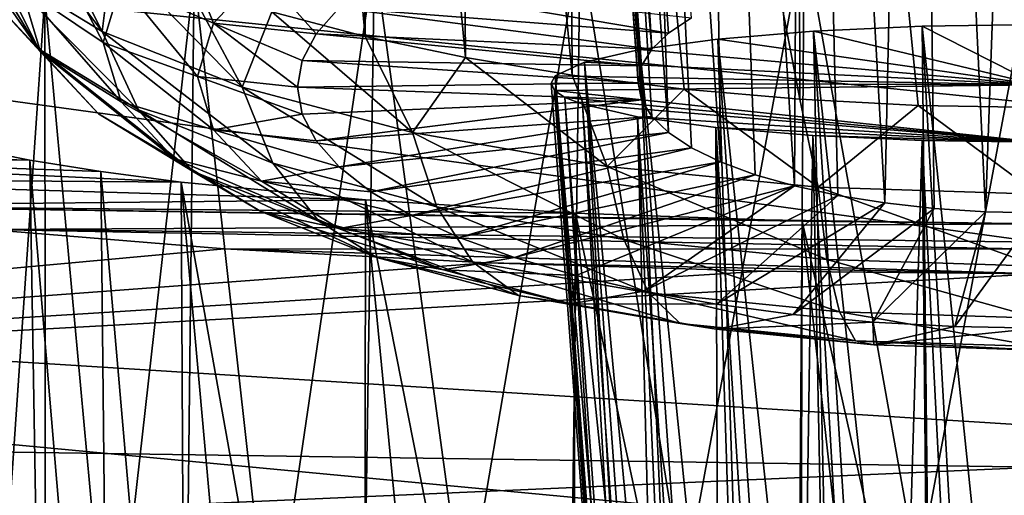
# Model space of a CAD drawing. Header units: metres. Extents: x -90 to 304, y -90 to 74.
# Tile 275 of 570: x 238.726 to 239.958, y -13.856 to -13.26. Entities that reach past the tile are written whole.
import ezdxf

# ---------------------------------------------------------------- set-up
doc = ezdxf.new("R2010")
doc.units = ezdxf.units.M
doc.layers.add('solid_21662050_350', color=7, linetype='CONTINUOUS')

msp = doc.modelspace()

# ---------------------------------------------------------------- linework, layer by layer
at = {"layer": 'solid_21662050_350'}
for points in [[(239.411346, -11.503437, 202.641113), (239.373093, -11.532928, 202.787186), (239.517044, -13.296977, 202.125061)], [(239.411346, -11.503437, 202.641113), (239.538055, -13.276818, 202.066513), (239.566986, -13.257716, 202.011047)], [(239.411346, -11.503437, 202.641113), (239.517044, -13.296977, 202.125061), (239.538055, -13.276818, 202.066513)], [(239.373093, -11.532928, 202.787186), (239.371475, -11.563671, 202.93956), (239.5, -13.33911, 202.247421)], [(239.373093, -11.532928, 202.787186), (239.504272, -13.317863, 202.185715), (239.517044, -13.296977, 202.125061)], [(239.373093, -11.532928, 202.787186), (239.5, -13.33911, 202.247421), (239.504272, -13.317863, 202.185715)], [(239.371475, -11.563671, 202.93956), (239.504272, -13.360357, 202.309128), (239.5, -13.33911, 202.247421)], [(239.371475, -11.563671, 202.93956), (239.407227, -11.593582, 203.087952), (239.504272, -13.360357, 202.309128)], [(239.407227, -11.593582, 203.087952), (239.517044, -13.381244, 202.369797), (239.504272, -13.360357, 202.309128)], [(239.407227, -11.593582, 203.087952), (239.538055, -13.401402, 202.428329), (239.517044, -13.381244, 202.369797)], [(239.407227, -11.593582, 203.087952), (239.478088, -11.620819, 203.22316), (239.538055, -13.401402, 202.428329)], [(239.478088, -11.620819, 203.22316), (239.566986, -13.420505, 202.48381), (239.538055, -13.401402, 202.428329)], [(239.478088, -11.620819, 203.22316), (239.603317, -13.438208, 202.535233), (239.566986, -13.420505, 202.48381)], [(239.478088, -11.620819, 203.22316), (239.57959, -11.643773, 203.337173), (239.603317, -13.438208, 202.535233)], [(239.57959, -11.643773, 203.337173), (239.646454, -13.454216, 202.581726), (239.603317, -13.438208, 202.535233)], [(239.57959, -11.643773, 203.337173), (239.695618, -13.468255, 202.622498), (239.646454, -13.454216, 202.581726)], [(239.57959, -11.643773, 203.337173), (239.705536, -11.661131, 203.423462), (239.695618, -13.468255, 202.622498)], [(239.705536, -11.661131, 203.423462), (239.75, -13.480084, 202.656845), (239.695618, -13.468255, 202.622498)], [(239.705536, -11.661131, 203.423462), (239.80867, -13.489505, 202.684204), (239.75, -13.480084, 202.656845)], [(239.705536, -11.661131, 203.423462), (239.848434, -11.671935, 203.477173), (239.80867, -13.489505, 202.684204)], [(239.848434, -11.671935, 203.477173), (239.87059, -13.496347, 202.704071), (239.80867, -13.489505, 202.684204)], [(239.848434, -11.671935, 203.477173), (239.934738, -13.500502, 202.716141), (239.87059, -13.496347, 202.704071)], [(239.848434, -11.671935, 203.477173), (240, -11.675601, 203.495407), (239.934738, -13.500502, 202.716141)], [(240, -11.675601, 203.495407), (240, -13.501894, 202.720184), (239.934738, -13.500502, 202.716141)], [(239.020325, -11.779639, 204.040192), (239.041916, -13.250188, 203.403412), (239.158386, -13.280895, 203.492599)], [(239.141907, -11.797802, 204.130844), (239.020325, -11.779639, 204.040192), (239.158386, -13.280895, 203.492599)], [(239.141907, -11.797802, 204.130844), (239.158386, -13.280895, 203.492599), (239.284088, -13.30747, 203.569778)], [(239.271835, -11.813455, 204.209), (239.141907, -11.797802, 204.130844), (239.284088, -13.30747, 203.569778)], [(239.271835, -11.813455, 204.209), (239.284088, -13.30747, 203.569778), (239.417618, -13.329622, 203.634109)], [(239.408844, -11.826454, 204.273941), (239.271835, -11.813455, 204.209), (239.417618, -13.329622, 203.634109)], [(239.408844, -11.826454, 204.273941), (239.557541, -13.347108, 203.684891), (239.702301, -13.359736, 203.721573)], [(239.698624, -11.844063, 204.361938), (239.408844, -11.826454, 204.273941), (239.702301, -13.359736, 203.721573)], [(239.408844, -11.826454, 204.273941), (239.417618, -13.329622, 203.634109), (239.557541, -13.347108, 203.684891)], [(239.698624, -11.844063, 204.361938), (240, -13.369924, 203.75116), (240, -11.850001, 204.391632)], [(239.698624, -11.844063, 204.361938), (239.850327, -13.36737, 203.743729), (240, -13.369924, 203.75116)], [(239.698624, -11.844063, 204.361938), (239.702301, -13.359736, 203.721573), (239.850327, -13.36737, 203.743729)], [(235.149658, -12.870216, 237.521744), (240, -13.538503, 234.175156), (240, -13.364932, 235.363144)], [(235.149658, -12.870216, 237.521744), (235.418762, -13.481162, 233.969894), (240, -13.538503, 234.175156)], [(235.149658, -12.870216, 237.521744), (240, -13.364932, 235.363144), (240, -12.932647, 237.719971)], [(238.829529, -13.274959, 203.096664), (238.759995, -13.136844, 203.074234), (238.691956, -13.093369, 202.947983)], [(238.699432, -13.195724, 202.866547), (238.829529, -13.274959, 203.096664), (238.691956, -13.093369, 202.947983)], [(238.749725, -13.296655, 202.809769), (238.699432, -13.195724, 202.866547), (238.619339, -13.109748, 202.616867)], [(238.749725, -13.296655, 202.809769), (238.619339, -13.109748, 202.616867), (238.672714, -13.214004, 202.569733)], [(238.646713, -13.128049, 202.320099), (238.727936, -13.219437, 202.288635), (238.75238, -13.300232, 202.523285)], [(238.672714, -13.214004, 202.569733), (238.646713, -13.128049, 202.320099), (238.75238, -13.300232, 202.523285)], [(238.727936, -13.219437, 202.288635), (238.75238, -13.138641, 202.053986), (238.83078, -13.288674, 202.264801)], [(238.75238, -13.138641, 202.053986), (238.853241, -13.214411, 202.049118), (238.83078, -13.288674, 202.264801)], [(238.829529, -13.274959, 203.096664), (238.841629, -13.177766, 203.193085), (238.759995, -13.136844, 203.074234)], [(238.853241, -13.214411, 202.049118), (238.919785, -13.143002, 201.841736), (238.968887, -13.264572, 202.056183)], [(238.919785, -13.143002, 201.841736), (239.028717, -13.200364, 201.869705), (238.968887, -13.264572, 202.056183)], [(239.427582, -13.164377, 212.489792), (239.707733, -13.15389, 212.404846), (239.556961, -13.972069, 212.246262)], [(239.707733, -13.15389, 212.404846), (239.70192, -13.960196, 212.209274), (239.556961, -13.972069, 212.246262)], [(239.707733, -13.15389, 212.404846), (239.850143, -13.953019, 212.186935), (239.70192, -13.960196, 212.209274)], [(239.707733, -13.15389, 212.404846), (240, -13.150327, 212.376022), (239.850143, -13.953019, 212.186935)], [(239.850143, -13.953019, 212.186935), (240, -13.150327, 212.376022), (240, -13.950618, 212.179459)], [(239.170303, -13.181244, 212.62674), (239.427582, -13.164377, 212.489792), (239.283157, -14.009336, 212.362335)], [(239.427582, -13.164377, 212.489792), (239.41687, -13.988508, 212.29747), (239.283157, -14.009336, 212.362335)], [(239.427582, -13.164377, 212.489792), (239.556961, -13.972069, 212.246262), (239.41687, -13.988508, 212.29747)], [(238.829529, -13.274959, 203.096664), (239.004593, -13.344409, 203.29837), (238.841629, -13.177766, 203.193085)], [(239.004593, -13.344409, 203.29837), (238.935944, -13.215686, 203.303207), (238.841629, -13.177766, 203.193085)], [(238.944656, -13.203742, 212.810074), (239.170303, -13.181244, 212.62674), (239.04068, -14.06319, 212.530075)], [(239.170303, -13.181244, 212.62674), (239.157303, -14.03432, 212.440155), (239.04068, -14.06319, 212.530075)], [(239.170303, -13.181244, 212.62674), (239.283157, -14.009336, 212.362335), (239.157303, -14.03432, 212.440155)], [(238.874786, -13.372827, 203.030991), (238.829529, -13.274959, 203.096664), (238.699432, -13.195724, 202.866547)], [(238.874786, -13.372827, 203.030991), (238.699432, -13.195724, 202.866547), (238.749725, -13.296655, 202.809769)], [(238.757675, -13.23106, 213.033646), (238.944656, -13.203742, 212.810074), (238.840134, -14.131279, 212.742142)], [(238.944656, -13.203742, 212.810074), (238.93457, -14.095628, 212.631104), (238.840134, -14.131279, 212.742142)], [(238.944656, -13.203742, 212.810074), (239.04068, -14.06319, 212.530075), (238.93457, -14.095628, 212.631104)], [(238.968887, -13.264572, 202.056183), (239.028717, -13.200364, 201.869705), (239.097244, -13.277651, 202.050674)], [(239.028717, -13.200364, 201.869705), (239.125992, -13.245166, 201.956329), (239.097244, -13.277651, 202.050674)], [(238.672714, -13.214004, 202.569733), (238.75238, -13.300232, 202.523285), (238.824768, -13.377923, 202.748917)], [(238.749725, -13.296655, 202.809769), (238.672714, -13.214004, 202.569733), (238.824768, -13.377923, 202.748917)], [(238.83078, -13.288674, 202.264801), (238.853241, -13.214411, 202.049118), (238.948685, -13.331347, 202.250107)], [(238.853241, -13.214411, 202.049118), (238.968887, -13.264572, 202.056183), (238.948685, -13.331347, 202.250107)], [(239.004593, -13.344409, 203.29837), (239.041916, -13.250188, 203.403412), (238.935944, -13.215686, 203.303207)], [(239.165726, -13.213932, 201.865616), (239.538055, -13.276818, 202.066513), (239.125992, -13.245166, 201.956329)], [(239.165726, -13.213932, 201.865616), (239.566986, -13.257716, 202.011047), (239.538055, -13.276818, 202.066513)], [(238.615524, -13.262342, 213.291031), (238.105713, -13.247396, 213.210571), (238.757675, -13.23106, 213.033646)], [(238.615524, -13.262342, 213.291031), (238.757675, -13.23106, 213.033646), (238.690262, -14.210628, 212.989288)], [(238.757675, -13.23106, 213.033646), (238.758392, -14.169753, 212.861969), (238.690262, -14.210628, 212.989288)], [(238.727936, -13.219437, 202.288635), (238.83078, -13.288674, 202.264801), (238.853241, -13.362937, 202.480469)], [(238.75238, -13.300232, 202.523285), (238.727936, -13.219437, 202.288635), (238.853241, -13.362937, 202.480469)], [(238.757675, -13.23106, 213.033646), (238.840134, -14.131279, 212.742142), (238.758392, -14.169753, 212.861969)], [(239.004593, -13.344409, 203.29837), (239.217911, -13.401405, 203.463898), (239.041916, -13.250188, 203.403412)], [(239.217911, -13.401405, 203.463898), (239.158386, -13.280895, 203.492599), (239.041916, -13.250188, 203.403412)], [(239.125992, -13.245166, 201.956329), (239.517044, -13.296977, 202.125061), (239.097244, -13.277651, 202.050674)], [(239.125992, -13.245166, 201.956329), (239.538055, -13.276818, 202.066513), (239.517044, -13.296977, 202.125061)], [(238.948685, -13.331347, 202.250107), (238.968887, -13.264572, 202.056183), (239.07402, -13.344734, 202.245499)], [(238.968887, -13.264572, 202.056183), (239.079849, -13.310981, 202.147461), (239.07402, -13.344734, 202.245499)], [(238.968887, -13.264572, 202.056183), (239.097244, -13.277651, 202.050674), (239.079849, -13.310981, 202.147461)], [(239.855667, -13.267997, 213.291946), (239.719681, -13.274254, 213.343552), (239.87059, -14.669935, 212.947021)], [(240, -13.341664, 213.894302), (239.719681, -13.274254, 213.343552), (239.855667, -13.267997, 213.291946)], [(239.855667, -13.267997, 213.291946), (240, -14.664726, 212.930801), (240, -13.265867, 213.274399)], [(240, -13.341664, 213.894302), (239.855667, -13.267997, 213.291946), (240, -13.265867, 213.274399)], [(239.855667, -13.267997, 213.291946), (239.934738, -14.666034, 212.934875), (240, -14.664726, 212.930801)], [(239.855667, -13.267997, 213.291946), (239.87059, -14.669935, 212.947021), (239.934738, -14.666034, 212.934875)], [(239.043076, -13.439591, 203.224884), (239.004593, -13.344409, 203.29837), (238.829529, -13.274959, 203.096664)], [(239.043076, -13.439591, 203.224884), (238.829529, -13.274959, 203.096664), (238.874786, -13.372827, 203.030991)], [(239.097244, -13.277651, 202.050674), (239.504272, -13.317863, 202.185715), (239.079849, -13.310981, 202.147461)], [(239.097244, -13.277651, 202.050674), (239.517044, -13.296977, 202.125061), (239.504272, -13.317863, 202.185715)], [(239.719681, -13.274254, 213.343552), (239.599716, -13.284259, 213.426208), (239.75, -14.685205, 212.994583)], [(240, -13.341664, 213.894302), (239.599716, -13.284259, 213.426208), (239.719681, -13.274254, 213.343552)], [(239.719681, -13.274254, 213.343552), (239.80867, -14.67636, 212.967041), (239.87059, -14.669935, 212.947021)], [(239.719681, -13.274254, 213.343552), (239.75, -14.685205, 212.994583), (239.80867, -14.67636, 212.967041)], [(238.83078, -13.288674, 202.264801), (238.948685, -13.331347, 202.250107), (238.968887, -13.398121, 202.444031)], [(238.853241, -13.362937, 202.480469), (238.83078, -13.288674, 202.264801), (238.968887, -13.398121, 202.444031)], [(239.217911, -13.401405, 203.463898), (239.284088, -13.30747, 203.569778), (239.158386, -13.280895, 203.492599)], [(239.599716, -13.284259, 213.426208), (239.50235, -13.297463, 213.535507), (239.646454, -14.709495, 213.070236)], [(240, -13.341664, 213.894302), (239.50235, -13.297463, 213.535507), (239.599716, -13.284259, 213.426208)], [(239.599716, -13.284259, 213.426208), (239.695618, -14.696312, 213.029175), (239.75, -14.685205, 212.994583)], [(239.599716, -13.284259, 213.426208), (239.646454, -14.709495, 213.070236), (239.695618, -14.696312, 213.029175)], [(238.749725, -13.296655, 202.809769), (238.824768, -13.377923, 202.748917), (238.942322, -13.449523, 202.956848)], [(238.874786, -13.372827, 203.030991), (238.749725, -13.296655, 202.809769), (238.942322, -13.449523, 202.956848)], [(238.75238, -13.300232, 202.523285), (238.853241, -13.362937, 202.480469), (238.919785, -13.434346, 202.687851)], [(238.824768, -13.377923, 202.748917), (238.75238, -13.300232, 202.523285), (238.919785, -13.434346, 202.687851)], [(239.50235, -13.297463, 213.535507), (239.433121, -13.313163, 213.665817), (239.566986, -14.741149, 213.168823)], [(240, -13.341664, 213.894302), (239.433121, -13.313163, 213.665817), (239.50235, -13.297463, 213.535507)], [(239.50235, -13.297463, 213.535507), (239.603317, -14.724525, 213.11705), (239.646454, -14.709495, 213.070236)], [(239.50235, -13.297463, 213.535507), (239.566986, -14.741149, 213.168823), (239.603317, -14.724525, 213.11705)], [(239.079849, -13.310981, 202.147461), (239.5, -13.33911, 202.247421), (239.07402, -13.344734, 202.245499)], [(239.079849, -13.310981, 202.147461), (239.504272, -13.317863, 202.185715), (239.5, -13.33911, 202.247421)], [(239.217911, -13.401405, 203.463898), (239.461288, -13.443758, 203.586899), (239.284088, -13.30747, 203.569778)], [(239.461288, -13.443758, 203.586899), (239.417618, -13.329622, 203.634109), (239.284088, -13.30747, 203.569778)], [(239.433121, -13.313163, 213.665817), (239.396454, -13.330523, 213.810379), (239.517044, -14.778013, 213.283646)], [(240, -13.341664, 213.894302), (239.396454, -13.330523, 213.810379), (239.433121, -13.313163, 213.665817)], [(239.433121, -13.313163, 213.665817), (239.538055, -14.759085, 213.224686), (239.566986, -14.741149, 213.168823)], [(239.433121, -13.313163, 213.665817), (239.517044, -14.778013, 213.283646), (239.538055, -14.759085, 213.224686)], [(239.461288, -13.443758, 203.586899), (239.557541, -13.347108, 203.684891), (239.417618, -13.329622, 203.634109)], [(238.948685, -13.331347, 202.250107), (239.07402, -13.344734, 202.245499), (239.079849, -13.378489, 202.343521)], [(238.968887, -13.398121, 202.444031), (238.948685, -13.331347, 202.250107), (239.079849, -13.378489, 202.343521)], [(239.07402, -13.344734, 202.245499), (239.5, -13.33911, 202.247421), (239.504272, -13.360357, 202.309128)], [(239.396454, -13.330523, 213.810379), (239.391373, -13.33952, 213.885483), (239.5, -14.817575, 213.40686)], [(240, -13.341664, 213.894302), (239.391373, -13.33952, 213.885483), (239.396454, -13.330523, 213.810379)], [(239.391373, -13.33952, 213.885483), (239.395416, -13.348534, 213.960846), (239.5, -14.817575, 213.40686)], [(240, -13.341664, 213.894302), (239.395416, -13.348534, 213.960846), (239.391373, -13.33952, 213.885483)], [(240, -13.341664, 213.894302), (240, -13.413224, 214.505768), (239.395416, -13.348534, 213.960846)], [(239.396454, -13.330523, 213.810379), (239.504272, -14.797624, 213.344727), (239.517044, -14.778013, 213.283646)], [(239.396454, -13.330523, 213.810379), (239.5, -14.817575, 213.40686), (239.504272, -14.797624, 213.344727)], [(239.248154, -13.494385, 203.384018), (239.217911, -13.401405, 203.463898), (239.004593, -13.344409, 203.29837)], [(239.248154, -13.494385, 203.384018), (239.004593, -13.344409, 203.29837), (239.043076, -13.439591, 203.224884)], [(239.07402, -13.344734, 202.245499), (239.504272, -13.360357, 202.309128), (239.079849, -13.378489, 202.343521)], [(239.395416, -13.348534, 213.960846), (239.504272, -14.837524, 213.469009), (239.5, -14.817575, 213.40686)], [(239.395416, -13.348534, 213.960846), (239.408539, -13.357405, 214.035172), (239.504272, -14.837524, 213.469009)], [(239.395416, -13.348534, 213.960846), (240, -13.413224, 214.505768), (239.408539, -13.357405, 214.035172)], [(239.461288, -13.443758, 203.586899), (239.725372, -13.469838, 203.662643), (239.557541, -13.347108, 203.684891)], [(239.725372, -13.469838, 203.662643), (239.702301, -13.359736, 203.721573), (239.557541, -13.347108, 203.684891)], [(238.853241, -13.362937, 202.480469), (238.968887, -13.398121, 202.444031), (239.028717, -13.462328, 202.630493)], [(238.919785, -13.434346, 202.687851), (238.853241, -13.362937, 202.480469), (239.028717, -13.462328, 202.630493)], [(239.079849, -13.378489, 202.343521), (239.504272, -13.360357, 202.309128), (239.097244, -13.411818, 202.440308)], [(239.097244, -13.411818, 202.440308), (239.504272, -13.360357, 202.309128), (239.517044, -13.381244, 202.369797)], [(239.408539, -13.357405, 214.035172), (239.517044, -14.857136, 213.53009), (239.504272, -14.837524, 213.469009)], [(239.408539, -13.357405, 214.035172), (239.430527, -13.365994, 214.107254), (239.517044, -14.857136, 213.53009)], [(239.408539, -13.357405, 214.035172), (240, -13.413224, 214.505768), (239.430527, -13.365994, 214.107254)], [(239.430527, -13.365994, 214.107254), (239.538055, -14.876063, 213.589035), (239.517044, -14.857136, 213.53009)], [(239.430527, -13.365994, 214.107254), (239.49942, -13.381801, 214.240204), (239.538055, -14.876063, 213.589035)], [(239.430527, -13.365994, 214.107254), (240, -13.413224, 214.505768), (239.49942, -13.381801, 214.240204)], [(239.725372, -13.469838, 203.662643), (239.850327, -13.36737, 203.743729), (239.702301, -13.359736, 203.721573)], [(238.824768, -13.377923, 202.748917), (238.919785, -13.434346, 202.687851), (239.027832, -13.500157, 202.878983)], [(238.942322, -13.449523, 202.956848), (238.824768, -13.377923, 202.748917), (239.027832, -13.500157, 202.878983)], [(238.874786, -13.372827, 203.030991), (238.942322, -13.449523, 202.956848), (239.10051, -13.51228, 203.139114)], [(239.043076, -13.439591, 203.224884), (238.874786, -13.372827, 203.030991), (239.10051, -13.51228, 203.139114)], [(238.968887, -13.398121, 202.444031), (239.079849, -13.378489, 202.343521), (239.097244, -13.411818, 202.440308)], [(239.725372, -13.469838, 203.662643), (240, -13.478644, 203.688217), (239.850327, -13.36737, 203.743729)], [(239.850327, -13.36737, 203.743729), (240, -13.478644, 203.688217), (240, -13.369924, 203.75116)], [(239.097244, -13.411818, 202.440308), (239.517044, -13.381244, 202.369797), (239.125992, -13.444304, 202.534668)], [(239.125992, -13.444304, 202.534668), (239.517044, -13.381244, 202.369797), (239.538055, -13.401402, 202.428329)], [(239.49942, -13.381801, 214.240204), (239.566986, -14.894, 213.644897), (239.538055, -14.876063, 213.589035)], [(239.49942, -13.381801, 214.240204), (239.603317, -14.910623, 213.696671), (239.566986, -14.894, 213.644897)], [(239.49942, -13.381801, 214.240204), (239.597504, -13.395036, 214.351837), (239.603317, -14.910623, 213.696671)], [(239.49942, -13.381801, 214.240204), (240, -13.413224, 214.505768), (239.597504, -13.395036, 214.351837)], [(238.968887, -13.398121, 202.444031), (239.097244, -13.411818, 202.440308), (239.125992, -13.444304, 202.534668)], [(239.028717, -13.462328, 202.630493), (238.968887, -13.398121, 202.444031), (239.125992, -13.444304, 202.534668)], [(239.125992, -13.444304, 202.534668), (239.538055, -13.401402, 202.428329), (239.165726, -13.475537, 202.625366)], [(239.165726, -13.475537, 202.625366), (239.538055, -13.401402, 202.428329), (239.566986, -13.420505, 202.48381)], [(239.482117, -13.535099, 203.502258), (239.461288, -13.443758, 203.586899), (239.217911, -13.401405, 203.463898)], [(239.482117, -13.535099, 203.502258), (239.217911, -13.401405, 203.463898), (239.248154, -13.494385, 203.384018)], [(239.597504, -13.395036, 214.351837), (239.646454, -14.925653, 213.7435), (239.603317, -14.910623, 213.696671)], [(239.597504, -13.395036, 214.351837), (239.695618, -14.938836, 213.784546), (239.646454, -14.925653, 213.7435)], [(239.597504, -13.395036, 214.351837), (239.718521, -13.40498, 214.435928), (239.695618, -14.938836, 213.784546)], [(239.597504, -13.395036, 214.351837), (240, -13.413224, 214.505768), (239.718521, -13.40498, 214.435928)], [(239.718521, -13.40498, 214.435928), (239.75, -14.949944, 213.819153), (239.695618, -14.938836, 213.784546)], [(239.718521, -13.40498, 214.435928), (239.80867, -14.958788, 213.846695), (239.75, -14.949944, 213.819153)], [(239.718521, -13.40498, 214.435928), (239.855286, -13.411139, 214.488098), (239.80867, -14.958788, 213.846695)], [(239.718521, -13.40498, 214.435928), (240, -13.413224, 214.505768), (239.855286, -13.411139, 214.488098)], [(239.855286, -13.411139, 214.488098), (239.87059, -14.965213, 213.866714), (239.80867, -14.958788, 213.846695)], [(239.855286, -13.411139, 214.488098), (239.934738, -14.969114, 213.87886), (239.87059, -14.965213, 213.866714)], [(239.855286, -13.411139, 214.488098), (240, -13.413224, 214.505768), (239.934738, -14.969114, 213.87886)], [(240, -13.413224, 214.505768), (240, -14.970422, 213.882935), (239.934738, -14.969114, 213.87886)], [(238.7388, -13.435836, 214.746872), (238.090744, -13.423669, 214.692871), (238.0755, -13.418664, 214.65007)], [(238.7388, -13.435836, 214.746872), (238.0755, -13.418664, 214.65007), (238.662064, -13.420411, 214.615387)], [(238.928406, -13.463389, 214.982773), (238.225998, -13.457948, 214.987366), (238.090744, -13.423669, 214.692871)], [(238.827896, -13.450203, 214.86972), (238.090744, -13.423669, 214.692871), (238.7388, -13.435836, 214.746872)], [(238.928406, -13.463389, 214.982773), (238.090744, -13.423669, 214.692871), (238.827896, -13.450203, 214.86972)], [(238.662064, -13.420411, 214.615387), (238.690262, -14.567148, 214.099716), (238.758392, -14.608023, 214.22702)], [(238.7388, -13.435836, 214.746872), (238.662064, -13.420411, 214.615387), (238.758392, -14.608023, 214.22702)], [(239.165726, -13.475537, 202.625366), (239.566986, -13.420505, 202.48381), (239.215958, -13.505126, 202.711304)], [(239.215958, -13.505126, 202.711304), (239.566986, -13.420505, 202.48381), (239.603317, -13.438208, 202.535233)], [(238.7388, -13.435836, 214.746872), (238.758392, -14.608023, 214.22702), (238.840134, -14.646497, 214.346863)], [(238.827896, -13.450203, 214.86972), (238.7388, -13.435836, 214.746872), (238.840134, -14.646497, 214.346863)], [(238.919785, -13.434346, 202.687851), (239.028717, -13.462328, 202.630493), (239.12587, -13.521502, 202.802353)], [(239.027832, -13.500157, 202.878983), (238.919785, -13.434346, 202.687851), (239.12587, -13.521502, 202.802353)], [(239.043076, -13.439591, 203.224884), (239.10051, -13.51228, 203.139114), (239.293274, -13.563785, 203.288696)], [(239.248154, -13.494385, 203.384018), (239.043076, -13.439591, 203.224884), (239.293274, -13.563785, 203.288696)], [(239.215958, -13.505126, 202.711304), (239.603317, -13.438208, 202.535233), (239.276047, -13.532698, 202.791382)], [(239.276047, -13.532698, 202.791382), (239.603317, -13.438208, 202.535233), (239.646454, -13.454216, 202.581726)], [(238.827896, -13.450203, 214.86972), (238.840134, -14.646497, 214.346863), (238.93457, -14.682148, 214.457901)], [(238.928406, -13.463389, 214.982773), (238.827896, -13.450203, 214.86972), (238.93457, -14.682148, 214.457901)], [(238.942322, -13.449523, 202.956848), (239.027832, -13.500157, 202.878983), (239.173233, -13.557841, 203.046509)], [(239.10051, -13.51228, 203.139114), (238.942322, -13.449523, 202.956848), (239.173233, -13.557841, 203.046509)], [(239.028717, -13.462328, 202.630493), (239.125992, -13.444304, 202.534668), (239.165726, -13.475537, 202.625366)], [(239.735992, -13.560171, 203.575073), (239.725372, -13.469838, 203.662643), (239.461288, -13.443758, 203.586899)], [(239.735992, -13.560171, 203.575073), (239.461288, -13.443758, 203.586899), (239.482117, -13.535099, 203.502258)], [(239.159134, -13.485753, 215.175293), (238.432526, -13.493017, 215.290878), (238.225998, -13.457948, 214.987366)], [(239.159134, -13.485753, 215.175293), (238.225998, -13.457948, 214.987366), (238.928406, -13.463389, 214.982773)], [(238.928406, -13.463389, 214.982773), (239.04068, -14.714585, 214.558929), (239.157303, -14.743456, 214.648849)], [(239.159134, -13.485753, 215.175293), (238.928406, -13.463389, 214.982773), (239.157303, -14.743456, 214.648849)], [(238.928406, -13.463389, 214.982773), (238.93457, -14.682148, 214.457901), (239.04068, -14.714585, 214.558929)], [(239.028717, -13.462328, 202.630493), (239.165726, -13.475537, 202.625366), (239.215958, -13.505126, 202.711304)], [(239.12587, -13.521502, 202.802353), (239.028717, -13.462328, 202.630493), (239.215958, -13.505126, 202.711304)], [(239.276047, -13.532698, 202.791382), (239.646454, -13.454216, 202.581726), (239.34523, -13.557905, 202.864578)], [(239.34523, -13.557905, 202.864578), (239.646454, -13.454216, 202.581726), (239.695618, -13.468255, 202.622498)], [(239.34523, -13.557905, 202.864578), (239.695618, -13.468255, 202.622498), (239.422668, -13.580433, 202.930008)], [(239.422668, -13.580433, 202.930008), (239.695618, -13.468255, 202.622498), (239.507355, -13.599996, 202.986816)], [(239.507355, -13.599996, 202.986816), (239.695618, -13.468255, 202.622498), (239.75, -13.480084, 202.656845)], [(239.725372, -13.469838, 203.662643), (240, -13.568637, 203.59967), (240, -13.478644, 203.688217)], [(239.735992, -13.560171, 203.575073), (240, -13.568637, 203.59967), (239.725372, -13.469838, 203.662643)], [(235.418762, -13.481162, 233.969894), (240, -13.912913, 230.479721), (240, -13.768553, 232.194702)], [(235.418762, -13.481162, 233.969894), (235.697906, -13.858036, 230.275528), (240, -13.912913, 230.479721)], [(235.418762, -13.481162, 233.969894), (240, -13.768553, 232.194702), (240, -13.538503, 234.175156)], [(239.421539, -13.502211, 215.317535), (238.432526, -13.493017, 215.290878), (239.159134, -13.485753, 215.175293)], [(239.159134, -13.485753, 215.175293), (239.157303, -14.743456, 214.648849), (239.283157, -14.76844, 214.726669)], [(239.159134, -13.485753, 215.175293), (239.283157, -14.76844, 214.726669), (239.41687, -14.789268, 214.791534)], [(239.421539, -13.502211, 215.317535), (239.159134, -13.485753, 215.175293), (239.41687, -14.789268, 214.791534)], [(239.507355, -13.599996, 202.986816), (239.75, -13.480084, 202.656845), (239.598236, -13.616349, 203.034317)], [(239.598236, -13.616349, 203.034317), (239.75, -13.480084, 202.656845), (239.80867, -13.489505, 202.684204)], [(239.598236, -13.616349, 203.034317), (239.80867, -13.489505, 202.684204), (239.694168, -13.629286, 203.071884)], [(239.694168, -13.629286, 203.071884), (239.80867, -13.489505, 202.684204), (239.87059, -13.496347, 202.704071)], [(240, -13.515656, 215.434113), (238.68692, -13.522815, 215.550613), (238.432526, -13.493017, 215.290878)], [(239.705368, -13.512273, 215.404739), (240, -13.515656, 215.434113), (238.432526, -13.493017, 215.290878)], [(239.705368, -13.512273, 215.404739), (238.432526, -13.493017, 215.290878), (239.421539, -13.502211, 215.317535)], [(239.027832, -13.500157, 202.878983), (239.12587, -13.521502, 202.802353), (239.256607, -13.57337, 202.952988)], [(239.173233, -13.557841, 203.046509), (239.027832, -13.500157, 202.878983), (239.256607, -13.57337, 202.952988)], [(239.248154, -13.494385, 203.384018), (239.293274, -13.563785, 203.288696), (239.513199, -13.602056, 203.399841)], [(239.482117, -13.535099, 203.502258), (239.248154, -13.494385, 203.384018), (239.513199, -13.602056, 203.399841)], [(239.421539, -13.502211, 215.317535), (239.41687, -14.789268, 214.791534), (239.556961, -14.805707, 214.842743)], [(239.421539, -13.502211, 215.317535), (239.556961, -14.805707, 214.842743), (239.70192, -14.81758, 214.879715)], [(239.705368, -13.512273, 215.404739), (239.421539, -13.502211, 215.317535), (239.70192, -14.81758, 214.879715)], [(239.694168, -13.629286, 203.071884), (239.87059, -13.496347, 202.704071), (239.793945, -13.638645, 203.099075)], [(239.793945, -13.638645, 203.099075), (239.87059, -13.496347, 202.704071), (239.934738, -13.500502, 202.716141)], [(239.793945, -13.638645, 203.099075), (239.934738, -13.500502, 202.716141), (239.896317, -13.644308, 203.115509)], [(239.896317, -13.644308, 203.115509), (239.934738, -13.500502, 202.716141), (240, -13.501894, 202.720184)], [(239.896317, -13.644308, 203.115509), (240, -13.501894, 202.720184), (240, -13.646204, 203.121017)], [(239.10051, -13.51228, 203.139114), (239.173233, -13.557841, 203.046509), (239.350418, -13.605182, 203.184006)], [(239.293274, -13.563785, 203.288696), (239.10051, -13.51228, 203.139114), (239.350418, -13.605182, 203.184006)], [(239.12587, -13.521502, 202.802353), (239.215958, -13.505126, 202.711304), (239.276047, -13.532698, 202.791382)], [(239.705368, -13.512273, 215.404739), (239.70192, -14.81758, 214.879715), (239.850143, -14.824757, 214.902069)], [(239.705368, -13.512273, 215.404739), (240, -14.827158, 214.909546), (240, -13.515656, 215.434113)], [(239.705368, -13.512273, 215.404739), (239.850143, -14.824757, 214.902069), (240, -14.827158, 214.909546)], [(236.552673, -13.769721, 218.608063), (238.68692, -13.522815, 215.550613), (238.982346, -13.546739, 215.760376)], [(240, -13.547384, 215.736603), (238.68692, -13.522815, 215.550613), (240, -13.515656, 215.434113)], [(240, -13.547384, 215.736603), (238.982346, -13.546739, 215.760376), (238.68692, -13.522815, 215.550613)], [(239.12587, -13.521502, 202.802353), (239.276047, -13.532698, 202.791382), (239.34523, -13.557905, 202.864578)], [(239.256607, -13.57337, 202.952988), (239.12587, -13.521502, 202.802353), (239.34523, -13.557905, 202.864578)], [(239.482117, -13.535099, 203.502258), (239.513199, -13.602056, 203.399841), (239.751831, -13.625623, 203.468292)], [(239.735992, -13.560171, 203.575073), (239.482117, -13.535099, 203.502258), (239.751831, -13.625623, 203.468292)], [(236.552673, -13.769721, 218.608063), (238.982346, -13.546739, 215.760376), (239.311066, -13.564309, 215.915207)], [(238.982346, -13.546739, 215.760376), (240, -13.578076, 216.036957), (239.311066, -13.564309, 215.915207)], [(240, -13.547384, 215.736603), (240, -13.578076, 216.036957), (238.982346, -13.546739, 215.760376)], [(239.173233, -13.557841, 203.046509), (239.256607, -13.57337, 202.952988), (239.415924, -13.615935, 203.076614)], [(239.350418, -13.605182, 203.184006), (239.173233, -13.557841, 203.046509), (239.415924, -13.615935, 203.076614)], [(239.256607, -13.57337, 202.952988), (239.34523, -13.557905, 202.864578), (239.422668, -13.580433, 202.930008)], [(239.293274, -13.563785, 203.288696), (239.350418, -13.605182, 203.184006), (239.552567, -13.640358, 203.286163)], [(239.513199, -13.602056, 203.399841), (239.293274, -13.563785, 203.288696), (239.552567, -13.640358, 203.286163)], [(239.735992, -13.560171, 203.575073), (240, -13.63358, 203.491394), (240, -13.568637, 203.59967)], [(239.735992, -13.560171, 203.575073), (239.751831, -13.625623, 203.468292), (240, -13.63358, 203.491394)], [(236.552673, -13.769721, 218.608063), (239.311066, -13.564309, 215.915207), (239.655853, -13.574795, 216.00798)], [(236.552673, -13.769721, 218.608063), (239.655853, -13.574795, 216.00798), (240, -13.578076, 216.036957)], [(239.415924, -13.615935, 203.076614), (239.256607, -13.57337, 202.952988), (239.422668, -13.580433, 202.930008)], [(239.311066, -13.564309, 215.915207), (240, -13.578076, 216.036957), (239.655853, -13.574795, 216.00798)], [(236.552673, -13.769721, 218.608063), (240, -13.578076, 216.036957), (240, -13.820378, 218.790588)], [(239.415924, -13.615935, 203.076614), (239.422668, -13.580433, 202.930008), (239.507355, -13.599996, 202.986816)], [(239.415924, -13.615935, 203.076614), (239.507355, -13.599996, 202.986816), (239.598236, -13.616349, 203.034317)], [(239.350418, -13.605182, 203.184006), (239.415924, -13.615935, 203.076614), (239.597687, -13.647565, 203.168472)], [(239.552567, -13.640358, 203.286163), (239.350418, -13.605182, 203.184006), (239.597687, -13.647565, 203.168472)], [(239.513199, -13.602056, 203.399841), (239.552567, -13.640358, 203.286163), (239.771896, -13.66202, 203.349075)], [(239.751831, -13.625623, 203.468292), (239.513199, -13.602056, 203.399841), (239.771896, -13.66202, 203.349075)], [(239.597687, -13.647565, 203.168472), (239.415924, -13.615935, 203.076614), (239.598236, -13.616349, 203.034317)], [(239.597687, -13.647565, 203.168472), (239.598236, -13.616349, 203.034317), (239.694168, -13.629286, 203.071884)], [(239.597687, -13.647565, 203.168472), (239.694168, -13.629286, 203.071884), (239.793945, -13.638645, 203.099075)], [(239.751831, -13.625623, 203.468292), (240, -13.669334, 203.370316), (240, -13.63358, 203.491394)], [(239.751831, -13.625623, 203.468292), (239.771896, -13.66202, 203.349075), (240, -13.669334, 203.370316)], [(239.552567, -13.640358, 203.286163), (239.597687, -13.647565, 203.168472), (239.794907, -13.667042, 203.225037)], [(239.771896, -13.66202, 203.349075), (239.552567, -13.640358, 203.286163), (239.794907, -13.667042, 203.225037)], [(239.794907, -13.667042, 203.225037), (239.597687, -13.647565, 203.168472), (239.793945, -13.638645, 203.099075)], [(239.794907, -13.667042, 203.225037), (239.793945, -13.638645, 203.099075), (239.896317, -13.644308, 203.115509)], [(239.794907, -13.667042, 203.225037), (239.896317, -13.644308, 203.115509), (240, -13.646204, 203.121017)], [(239.794907, -13.667042, 203.225037), (240, -13.646204, 203.121017), (240, -13.673619, 203.244125)], [(239.771896, -13.66202, 203.349075), (240, -13.673619, 203.244125), (240, -13.669334, 203.370316)], [(239.771896, -13.66202, 203.349075), (239.794907, -13.667042, 203.225037), (240, -13.673619, 203.244125)], [(236.268295, -13.983745, 222.567474), (236.552673, -13.769721, 218.608063), (240, -13.820378, 218.790588)], [(236.268295, -13.983745, 222.567474), (240, -13.820378, 218.790588), (240, -13.92928, 220.427002)]]:
    msp.add_3dface(points, dxfattribs=at)

doc.saveas('drawing.dxf')
